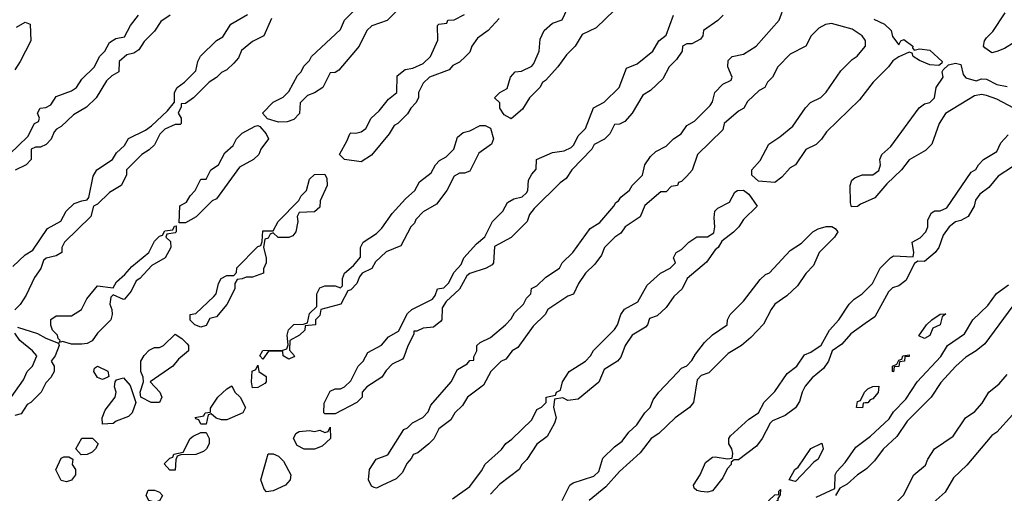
# Model space of a CAD drawing. Header units: inches. Extents: x 2701323 to 2964515, y 494916 to 722124.
# Tile 551 of 656: x 2866729 to 2870538, y 681598 to 683432. Entities that reach past the tile are written whole.
import ezdxf

# ---------------------------------------------------------------- set-up
doc = ezdxf.new("R2010")
doc.units = ezdxf.units.IN
doc.header["$MEASUREMENT"] = 0
doc.layers.add('C8668', color=7, linetype='Continuous')
doc.layers.add('C8678', color=7, linetype='Continuous')

msp = doc.modelspace()

# ---------------------------------------------------------------- linework, layer by layer
at = {"layer": 'C8668', "color": 2, "elevation": 2}
for points in [[(2868192, 683470), (2868150.7, 683429.3), (2868091.3, 683408.7), (2868072, 683390), (2868042, 683330), (2867963.6, 683236.4), (2867950, 683228), (2867930, 683226), (2867902, 683170), (2867870, 683148.7), (2867842, 683138), (2867814, 683110), (2867811.6, 683068.4), (2867790, 683046), (2867763.6, 683036.4), (2867730, 683035.3), (2867688, 683048), (2867668, 683070), (2867710, 683112), (2867748.4, 683131.6), (2867770, 683154), (2867804, 683216), (2867818, 683230), (2867828.4, 683251.6), (2867850, 683274), (2867858, 683290), (2867970, 683394), (2867986, 683430), (2868050, 683494)], [(2869030.7, 683469.3), (2868959.8, 683400.2), (2868905.4, 683374.6), (2868878, 683330), (2868844.5, 683295.5), (2868811.3, 683250), (2868763.6, 683196.4), (2868751.6, 683188.4), (2868742, 683170), (2868702, 683130), (2868674.4, 683085.6), (2868630, 683048.7), (2868626, 683050), (2868603.1, 683063.1), (2868586, 683090), (2868586, 683110), (2868566, 683130), (2868586, 683150), (2868614.6, 683165.4), (2868628, 683210), (2868646, 683230), (2868670, 683232), (2868710, 683252), (2868718, 683262), (2868739, 683310), (2868743.1, 683356.9), (2868758, 683390), (2868790, 683418), (2868828.4, 683431.6), (2868860.2, 683499.8)], [(2870000, 683353), (2869988.7, 683370), (2869950, 683395.3), (2869870, 683417.2), (2869846.8, 683413.2), (2869821.4, 683398.6), (2869791.2, 683368.9), (2869771, 683329), (2869710, 683298), (2869662, 683250), (2869642, 683210), (2869622, 683190), (2869612, 683170), (2869590, 683158), (2869544.7, 683115.3), (2869531.2, 683088.9), (2869510, 683078), (2869454, 683030), (2869450, 683006), (2869352, 682910), (2869330.9, 682849.1), (2869310, 682826), (2869290, 682806), (2869278, 682802), (2869274, 682790), (2869250, 682786), (2869230, 682766), (2869210, 682766), (2869147.7, 682712.3), (2869130, 682668), (2869072, 682630), (2869054.4, 682605.6), (2869032, 682590), (2868991.3, 682550), (2868979.8, 682520.2), (2868954.4, 682485.6), (2868918, 682450), (2868891.3, 682410), (2868871.2, 682368.9), (2868850, 682362), (2868772, 682310), (2868762, 682290), (2868715.3, 682244.7), (2868656.9, 682163.1), (2868634, 682150), (2868610, 682118), (2868590, 682108), (2868552, 682070), (2868523.6, 682016.4), (2868462, 681970), (2868442, 681938), (2868412, 681910), (2868396.9, 681883.1), (2868350, 681848), (2868330.9, 681809.1), (2868312, 681790), (2868270, 681755.3), (2868251.6, 681748.4), (2868245.4, 681734.6), (2868226.4, 681713.6), (2868210, 681678), (2868185.4, 681654.6), (2868130, 681628), (2868110, 681618), (2868100.4, 681620.4), (2868090, 681626), (2868078, 681650), (2868082, 681690), (2868108.7, 681730), (2868153.2, 681746.8), (2868215.3, 681844.7), (2868230, 681852), (2868249.1, 681870.9), (2868288.4, 681891.6), (2868310, 681914), (2868320.2, 681939.8), (2868398, 682030), (2868423.1, 682076.9), (2868460.4, 682099.6), (2868470, 682112), (2868486, 682114), (2868486, 682126), (2868498, 682150), (2868498, 682170), (2868510, 682182), (2868550, 682202), (2868608, 682250), (2868630, 682274), (2868643.1, 682296.9), (2868678, 682330), (2868690, 682354), (2868706, 682370), (2868708.8, 682391.1), (2868730, 682402), (2868764.7, 682435.3), (2868818, 682470), (2868828, 682490), (2868869.1, 682530.9), (2868936.4, 682623.6), (2868972.9, 682647.1), (2869028, 682710), (2869035.3, 682724.7), (2869046, 682730), (2869055.3, 682744.7), (2869088.4, 682771.6), (2869098, 682790), (2869138, 682830), (2869148, 682870), (2869170, 682902), (2869190, 682922), (2869230, 682942), (2869258, 682970), (2869288, 682990), (2869310, 683022), (2869340.4, 683039.6), (2869400.4, 683099.6), (2869410, 683114), (2869418, 683150), (2869450, 683182), (2869482, 683198), (2869486, 683210), (2869468.8, 683248.9), (2869470, 683274), (2869486, 683290), (2869530, 683298), (2869578, 683330), (2869668, 683430), (2869689, 683490)], [(2866689.1, 682910.9), (2866760.4, 682979.6), (2866786, 683030), (2866802, 683038), (2866806, 683050), (2866798, 683070), (2866808, 683090), (2866830, 683092), (2866850, 683102), (2866870, 683134), (2866930, 683156), (2866948.7, 683170), (2866970, 683202), (2867018, 683250), (2867038, 683290), (2867058, 683310), (2867076.4, 683343.6), (2867100.4, 683359.6), (2867134.6, 683365.4), (2867158, 683410), (2867188.7, 683450)], [(2866703.1, 682476.9), (2866750, 682522), (2866780.4, 682539.6), (2866836.4, 682623.6), (2866888.4, 682651.6), (2866909.1, 682690.9), (2866940.2, 682719.8), (2866968.8, 682731.1), (2866990, 682734), (2866996.4, 682743.6), (2867013.6, 682826.4), (2867028, 682850), (2867088, 682890), (2867103.1, 682916.9), (2867134.6, 682945.4), (2867150, 682972), (2867216, 683004), (2867239.3, 683020.7), (2867300.4, 683079.6), (2867327.3, 683112.7), (2867328, 683150), (2867338, 683170), (2867366, 683190), (2867410, 683234), (2867418, 683270), (2867428.7, 683291.3), (2867490, 683352), (2867514.6, 683365.4), (2867545.6, 683414.4), (2867610, 683452)], [(2867702.8, 683437.2), (2867674, 683370), (2867630, 683348), (2867587.1, 683312.9), (2867575.3, 683284.7), (2867556.9, 683263.1), (2867530, 683238), (2867510, 683228), (2867490, 683208), (2867462, 683190), (2867402, 683130), (2867370, 683108), (2867354, 683106), (2867354, 683094), (2867342, 683070), (2867354, 683050), (2867354, 683030), (2867350, 683026), (2867330, 683026), (2867290, 683008), (2867271.2, 682988.9), (2867250, 682948), (2867230, 682928), (2867202, 682910), (2867142, 682850), (2867142, 682830), (2867122, 682790), (2867076.9, 682763.1), (2867030, 682718), (2867014, 682710), (2867004.7, 682670), (2866902, 682570), (2866892, 682550), (2866892, 682530), (2866870, 682518), (2866831.2, 682508.9), (2866821, 682499), (2866810.9, 682469.1), (2866786.4, 682433.6), (2866754.4, 682365.6), (2866730.9, 682329.1), (2866710, 682308)], [(2866716.4, 683403.6), (2866750, 683422), (2866770, 683414), (2866772, 683350), (2866731.3, 683270), (2866710, 683238)], [(2867310.8, 683449.2), (2867275.3, 683424.7), (2867250, 683388), (2867210, 683348), (2867190, 683315.3), (2867170, 683302), (2867143.6, 683296.4), (2867114, 683270), (2867112, 683230), (2867085.4, 683214.6), (2867065.4, 683194.6), (2867024.7, 683130), (2866987.3, 683092.7), (2866936.9, 683063.1), (2866890, 683018), (2866871.6, 683008.4), (2866862, 682998), (2866850.9, 682969.1), (2866831.2, 682948.9), (2866810, 682938), (2866790, 682938), (2866774, 682930), (2866774, 682890), (2866754, 682870), (2866711.3, 682848.7)], [(2869451.3, 683450), (2869430, 683428.7), (2869374, 683390), (2869372, 683370), (2869363.6, 683356.4), (2869330, 683338), (2869310, 683338), (2869294, 683330), (2869292, 683310), (2869270, 683278), (2869242, 683250), (2869216.9, 683203.1), (2869170, 683158), (2869139.8, 683140.2), (2869098, 683070), (2869070, 683038), (2869050, 683028), (2869030, 683026), (2869012, 682990), (2868991.2, 682968.9), (2868951.6, 682948.4), (2868942, 682930), (2868864.7, 682850), (2868843.6, 682816.4), (2868819.6, 682800.4), (2868719.6, 682700.4), (2868702, 682678), (2868692, 682650), (2868630, 682588), (2868566, 682554), (2868562, 682490), (2868556.9, 682483.1), (2868534, 682470), (2868471.2, 682448.9), (2868459.6, 682440.4), (2868431, 682389), (2868379.6, 682340.4), (2868363.6, 682316.4), (2868362, 682270), (2868356.9, 682263.1), (2868330, 682242), (2868290, 682238), (2868266, 682226), (2868254, 682226), (2868254, 682214), (2868231.2, 682168.9), (2868215.3, 682124.7), (2868210, 682118), (2868170, 682098), (2868146.4, 682073.6), (2868130, 682048), (2868072, 682010), (2868054, 681990), (2868054, 681970), (2868034, 681950), (2867950, 681906), (2867910, 681906), (2867906, 681910), (2867907.3, 681947.3), (2867930, 681994), (2867950, 682002), (2867970, 682002), (2867986, 682010), (2868010, 682034), (2868038, 682090), (2868058, 682110), (2868076.4, 682143.6), (2868128.8, 682171.1), (2868156.4, 682203.6), (2868194, 682226), (2868230, 682294), (2868246, 682310), (2868326, 682350), (2868336.4, 682363.6), (2868346, 682390), (2868370, 682394), (2868388.4, 682411.6), (2868410, 682454), (2868436.4, 682483.6), (2868448, 682510), (2868496.4, 682563.6), (2868528.4, 682591.6), (2868558, 682650), (2868598, 682690), (2868616.4, 682723.6), (2868641.2, 682738.8), (2868673.6, 682746.4), (2868690, 682762), (2868695.3, 682770), (2868698, 682810), (2868710, 682834), (2868727.3, 682852.7), (2868728.8, 682891.1), (2868790, 682918), (2868835.5, 682924.5), (2868862.7, 682937.3), (2868872.7, 682947.3), (2868890, 682982), (2868918, 683010), (2868949.1, 683090.9), (2868990, 683112), (2869048, 683170), (2869076.4, 683243.6), (2869118.6, 683261.4), (2869178, 683310), (2869202, 683350), (2869230, 683372), (2869258, 683450)], [(2868583.5, 683436.5), (2868542, 683390), (2868499.8, 683360.2), (2868478, 683330), (2868470, 683306), (2868454, 683290), (2868430, 683268), (2868405.4, 683254.6), (2868390, 683238), (2868314, 683210), (2868290, 683186), (2868272, 683150), (2868272, 683130), (2868262, 683110), (2868242, 683090), (2868230, 683068), (2868192, 683030), (2868178, 683022), (2868158, 682990), (2868090, 682908), (2868050, 682882), (2867986, 682890), (2867966, 682910), (2867996.4, 682963.6), (2868006, 682990), (2868010, 682994), (2868030, 682992), (2868050, 682998), (2868068, 683010), (2868088.8, 683051.1), (2868120.4, 683079.6), (2868156.4, 683123.6), (2868188, 683150), (2868190, 683214), (2868220.4, 683239.6), (2868250, 683244.7), (2868290, 683262), (2868318, 683290), (2868347.3, 683352.7), (2868346, 683410), (2868350, 683414), (2868382, 683418), (2868386, 683430), (2868410, 683432), (2868450, 683452)], [(2870000, 683150), (2869978, 683122), (2869850, 682998), (2869830.7, 682969.3), (2869810.7, 682949.3), (2869770.9, 682929.1), (2869730.7, 682869.3), (2869710, 682858), (2869678, 682822), (2869650, 682802), (2869587.2, 682807.2), (2869562, 682830), (2869562, 682850), (2869593.6, 682886.4), (2869628, 682950), (2869670, 682978), (2869720.2, 683019.8), (2869768.8, 683091.1), (2869788.8, 683111.1), (2869828.8, 683131.1), (2869849.1, 683150.9), (2869905.6, 683234.4), (2869950, 683278), (2869969.1, 683290.9), (2870000, 683327.6)], [(2870000, 682725.7), (2869982, 682718), (2869970, 682708), (2869947.3, 682707.3), (2869943.1, 682723.1), (2869942, 682790), (2869948, 682810), (2869960.2, 682819.8), (2869989.1, 682830.9), (2870000, 682830.9)], [(2868403.1, 681576.9), (2868470, 681624.7), (2868515.5, 681684.5), (2868529.4, 681710.6), (2868592.9, 681767.1), (2868609.3, 681790.7), (2868632.9, 681807.1), (2868710, 681882), (2868730, 681922), (2868748.4, 681931.6), (2868766, 681950), (2868766, 681970), (2868802, 681978), (2868806, 681990), (2868822, 681998), (2868828.7, 682030), (2868855.3, 682070), (2868918, 682110), (2868938, 682130), (2868949.3, 682150.7), (2869030, 682232), (2869042, 682250), (2869055.3, 682290), (2869069.3, 682310.7), (2869120.4, 682339.6), (2869156.4, 682403.6), (2869208.8, 682451.1), (2869246, 682470), (2869266, 682490), (2869258, 682510), (2869268.8, 682531.1), (2869290, 682542), (2869318, 682570), (2869349.1, 682590.9), (2869390, 682591.3), (2869414, 682606), (2869419, 682630), (2869415.3, 682664.7), (2869418, 682690), (2869430, 682702), (2869474.6, 682725.4), (2869496.4, 682763.6), (2869506, 682770), (2869530, 682772), (2869550, 682756), (2869582, 682710), (2869530, 682658), (2869511.3, 682630), (2869490.7, 682609.3), (2869445.4, 682574.6), (2869432, 682550), (2869419.6, 682540.4), (2869386.4, 682493.6), (2869312, 682430), (2869292, 682390), (2869259.8, 682360.2), (2869230, 682318), (2869195.3, 682284.7), (2869165.4, 682274.6), (2869158, 682250), (2869150, 682242), (2869098, 682210), (2869071.3, 682170), (2869055.3, 682124.7), (2869042, 682110), (2868990, 682078), (2868970, 682028), (2868890, 681962), (2868850, 681958), (2868830, 681968), (2868798, 681962), (2868794, 681930), (2868804.7, 681890), (2868798, 681870), (2868770, 681818), (2868730, 681788), (2868691.2, 681728.9), (2868672, 681710), (2868662, 681690), (2868587.1, 681632.9), (2868550, 681595.3)], [(2868828, 681570), (2868858, 681630), (2868870, 681638), (2868950, 681664.7), (2868970, 681682), (2868985.6, 681734.4), (2869030, 681778), (2869060.2, 681799.8), (2869085.6, 681834.4), (2869116.5, 681863.5), (2869148, 681910), (2869168, 681930), (2869180.2, 681959.8), (2869202, 681990), (2869273.6, 682066.4), (2869290, 682082), (2869310, 682092), (2869330, 682112), (2869343.2, 682136.8), (2869378, 682182), (2869410, 682212), (2869466, 682250), (2869468, 682270), (2869478, 682290), (2869530, 682342), (2869593.6, 682426.4), (2869614.6, 682445.4), (2869630, 682452), (2869710, 682538), (2869754, 682566), (2869798, 682610), (2869818, 682622), (2869849.3, 682630.7), (2869871, 682631), (2869883.6, 682623.6), (2869894, 682610), (2869882, 682590), (2869822, 682530), (2869799.8, 682480.2), (2869770.7, 682449.3), (2869738, 682402), (2869696.8, 682363.2), (2869651, 682330), (2869636, 682310), (2869607.1, 682252.9), (2869558, 682202), (2869522, 682170), (2869470, 682139), (2869395.3, 682064.7), (2869366, 682054), (2869350, 682038), (2869336, 681950), (2869321, 681930), (2869264.7, 681890), (2869202, 681830), (2869172, 681810), (2869130, 681755.3), (2869050, 681682), (2868996.9, 681623.1), (2868932, 681570)], [(2870000, 682255), (2869944.5, 682215.5), (2869910, 682175.3), (2869872, 682150), (2869858, 682110), (2869838.8, 682081.2), (2869795.3, 682044.7), (2869767.5, 682012.5), (2869756, 681990), (2869746.4, 681953.6), (2869730.7, 681929.3), (2869690, 681899), (2869641, 681879), (2869632, 681870), (2869601, 681810), (2869579.1, 681780.9), (2869510, 681728), (2869492.7, 681727.3), (2869482, 681718), (2869482, 681710), (2869466.8, 681693.2), (2869450, 681658), (2869410, 681608), (2869390, 681602), (2869364.7, 681604.7), (2869348.4, 681608.4), (2869338, 681618), (2869335.3, 681630), (2869362, 681670), (2869382.7, 681717.3), (2869410, 681738), (2869420.2, 681739.8), (2869468, 681732), (2869486, 681734), (2869488, 681752), (2869484, 681770), (2869473.2, 681790), (2869473.2, 681810), (2869479.3, 681820.7), (2869550, 681884.7), (2869588, 681910), (2869609.1, 681950.9), (2869650, 681992), (2869698, 682062), (2869735.3, 682090), (2869765.6, 682134.4), (2869790, 682144.7), (2869830, 682172), (2869862, 682230), (2869898, 682270), (2869938, 682330), (2869958, 682350), (2869988, 682370), (2870000, 682382)], [(2866721, 682241), (2866797.3, 682217.3), (2866830, 682198.8), (2866879.6, 682179.6), (2866882, 682170), (2866866, 682130), (2866851.3, 682110), (2866862, 682090), (2866862, 682070), (2866850, 682046), (2866830, 682026), (2866812, 681990), (2866772, 681950), (2866758, 681942), (2866734.4, 681905.6), (2866710, 681899)], [(2866682, 681950), (2866743.1, 682036.9), (2866758, 682070), (2866778, 682090), (2866795.3, 682130), (2866779, 682150), (2866729.6, 682189.6), (2866710, 682218)], [(2870000, 681947.9), (2869992.7, 681947.3), (2869990, 681929), (2869966, 681930), (2869970, 681954), (2869982, 681958), (2869998, 681990), (2870000, 681992)], [(2869810, 681582.8), (2869883.1, 681616.9), (2869884.2, 681670), (2869890, 681682.8), (2869922.6, 681717.4), (2869963.9, 681776.1), (2870000, 681803.6)], [(2870000, 681689.6), (2869971, 681670), (2869930, 681633.2), (2869902, 681618), (2869884.7, 681590)]]:
    msp.add_lwpolyline(points, dxfattribs=at)
for points in [[(2867346, 682646), (2867348.8, 682711.1), (2867374.6, 682725.4), (2867388, 682750), (2867408, 682770), (2867430, 682814), (2867450, 682814), (2867468.8, 682851.1), (2867498, 682870), (2867523.1, 682916.9), (2867554.6, 682945.4), (2867568, 682970), (2867590, 682992), (2867640.4, 683019.6), (2867650, 683022), (2867658, 683018), (2867682, 682990), (2867691.3, 682970), (2867662, 682930), (2867654, 682910), (2867634, 682890), (2867579.6, 682860.4), (2867490, 682738), (2867474, 682730), (2867411.2, 682668.9), (2867370, 682646)], [(2867770, 682118), (2867748.7, 682130), (2867747.3, 682147.3), (2867730, 682148.7), (2867692, 682148), (2867670, 682118), (2867658, 682130), (2867670, 682151.3), (2867747.3, 682152.7), (2867762, 682158), (2867767.3, 682172.7), (2867764, 682210), (2867769.3, 682230.7), (2867790, 682251.3), (2867827.3, 682252.7), (2867842, 682258), (2867850, 682294), (2867878, 682322), (2867878, 682370), (2867890, 682394), (2867910, 682402), (2867950, 682402), (2867970, 682394), (2867978, 682402), (2867978, 682430), (2867986, 682450), (2868020.4, 682479.6), (2868047.3, 682512.7), (2868048, 682550), (2868058, 682570), (2868110, 682604.7), (2868130, 682624.7), (2868170, 682682), (2868221.2, 682738.8), (2868258, 682770), (2868276.4, 682803.6), (2868320.4, 682839.6), (2868338, 682870), (2868353.6, 682886.4), (2868378.6, 682901.4), (2868408.7, 682930), (2868423.1, 682976.9), (2868444.7, 682995.3), (2868470, 683002), (2868510, 683022), (2868530, 683022), (2868550, 683012), (2868562, 682970), (2868554, 682950), (2868505.4, 682914.6), (2868470, 682846), (2868450, 682838), (2868430, 682838), (2868410, 682826), (2868382, 682770), (2868342, 682718), (2868290, 682688), (2868262, 682658), (2868256, 682644), (2868242, 682630), (2868203.6, 682556.4), (2868147.5, 682532.5), (2868105.4, 682494.6), (2868091.2, 682468.9), (2868054, 682450), (2868043.6, 682436.4), (2868034, 682410), (2868010, 682386), (2867998, 682382), (2867972, 682330), (2867894, 682310), (2867890, 682286), (2867874, 682270), (2867874, 682250), (2867834, 682246), (2867832, 682230), (2867812, 682210), (2867774, 682190), (2867772.7, 682152.7), (2867792, 682130), (2867790, 682126)], [(2867728.7, 682588.7), (2867710, 682606), (2867698, 682602), (2867690, 682586), (2867678, 682582), (2867672, 682550), (2867682, 682510), (2867682, 682490), (2867672.7, 682467.3), (2867672, 682450), (2867630, 682435.3), (2867604.7, 682435.3), (2867590, 682428), (2867570, 682426), (2867562, 682410), (2867562, 682390), (2867530.9, 682329.1), (2867490, 682282), (2867464.7, 682275.3), (2867450, 682248), (2867430, 682242), (2867406, 682250), (2867388.4, 682268.4), (2867389.1, 682290.9), (2867410, 682294), (2867480.2, 682359.8), (2867488.7, 682370), (2867498, 682410), (2867508, 682430), (2867530, 682442), (2867558, 682442), (2867567.3, 682452.7), (2867568.8, 682471.1), (2867650, 682554), (2867662, 682558), (2867667.3, 682572.7), (2867670, 682614), (2867710, 682614), (2867728.8, 682651.1), (2867808.4, 682731.6), (2867818, 682750), (2867838, 682770), (2867850, 682814), (2867870, 682832), (2867910, 682834), (2867916.9, 682816.9), (2867918, 682790), (2867892, 682730), (2867890, 682706), (2867870, 682688), (2867810, 682686), (2867802, 682670), (2867804.7, 682650), (2867798, 682610), (2867785.4, 682594.6), (2867770, 682589)], [(2867130, 682348), (2867090, 682366), (2867082, 682358), (2867078, 682330), (2867086, 682310), (2867086.8, 682290), (2867081, 682270), (2867030, 682218), (2867010, 682188), (2866990, 682178), (2866970, 682175.3), (2866930, 682175.3), (2866894, 682186), (2866882, 682182), (2866886, 682190), (2866878, 682198), (2866875.3, 682210), (2866855.3, 682230), (2866849.1, 682249.1), (2866849.3, 682270.7), (2866870, 682284.7), (2866930, 682284.7), (2866968, 682310), (2866989.1, 682350.9), (2867030, 682402), (2867090, 682394), (2867103.1, 682416.9), (2867135.3, 682444.7), (2867163.1, 682476.9), (2867228, 682530), (2867250, 682574), (2867270, 682594), (2867282, 682598), (2867290, 682614), (2867322, 682618), (2867327.3, 682632.7), (2867334, 682634), (2867334, 682610), (2867330, 682606), (2867298, 682602), (2867294, 682590), (2867312.7, 682572.7), (2867314, 682550), (2867292, 682510), (2867239.6, 682480.4), (2867194, 682430), (2867179.6, 682420.4), (2867159.8, 682380.2), (2867134, 682350)], [(2867270, 681949.2), (2867238, 681950), (2867198, 681970), (2867195.3, 681990), (2867208, 682030), (2867207.3, 682047.3), (2867198, 682070), (2867198, 682110), (2867210, 682132), (2867230, 682152), (2867250, 682162), (2867270, 682162), (2867286, 682170), (2867330, 682214), (2867356.9, 682196.9), (2867376.9, 682176.9), (2867382, 682170), (2867382, 682150), (2867342.8, 682117.2), (2867322, 682090), (2867234, 682030), (2867271, 681990), (2867278.8, 681970)], [(2867050, 682039), (2867030, 682046), (2867015.3, 682070), (2867018, 682082), (2867030, 682090.8), (2867070.5, 682070.5), (2867074, 682050), (2867070, 682048)], [(2867630, 682006), (2867626, 682030), (2867628.4, 682071.6), (2867642, 682078), (2867650, 682094), (2867654, 682070), (2867682, 682050), (2867682, 682030), (2867676.9, 682023.1), (2867650, 682008)], [(2867050, 681866), (2867048, 681890), (2867060.2, 681919.8), (2867098, 681970), (2867102, 681990), (2867095.3, 682010), (2867098, 682030), (2867103.1, 682036.9), (2867130, 682044.7), (2867156, 682016), (2867178, 681950), (2867164.7, 681910), (2867150, 681895.3), (2867102.8, 681877.2), (2867090, 681868)], [(2867510, 681882), (2867488.7, 681888.7), (2867470, 681906), (2867458, 681902), (2867450, 681866), (2867430, 681866), (2867422, 681882), (2867410, 681886), (2867408, 681892), (2867442, 681898), (2867446, 681910), (2867467.3, 681912.7), (2867467.3, 681927.3), (2867495.3, 681970), (2867530, 682002), (2867550, 682014), (2867562, 681990), (2867582, 681970), (2867602, 681930), (2867592, 681910), (2867530, 681882)], [(2867870, 681768.7), (2867829.1, 681769.1), (2867803.1, 681783.1), (2867788.7, 681810), (2867798, 681830), (2867810, 681838), (2867850, 681841), (2867870, 681838), (2867890, 681842), (2867910, 681834), (2867922, 681838), (2867930, 681854), (2867932, 681810), (2867899.8, 681780.2)], [(2867310, 681688), (2867288.4, 681711.6), (2867310, 681734), (2867322, 681738), (2867326, 681750), (2867362, 681758), (2867388, 681810), (2867400.2, 681819.8), (2867430, 681834), (2867450, 681834), (2867462, 681810), (2867462, 681790), (2867452, 681770), (2867439.8, 681760.2), (2867410, 681748.7), (2867352.7, 681747.3), (2867338, 681742), (2867332.7, 681727.3), (2867330, 681688)], [(2866967.3, 681747.3), (2866946, 681770), (2866970, 681811.3), (2867011, 681811), (2867032, 681790), (2867022, 681770), (2867010, 681758), (2866990, 681748)], [(2869730, 681644), (2869706, 681650), (2869728, 681690), (2869740.4, 681699.6), (2869790, 681772), (2869832, 681792), (2869838, 681770), (2869818.8, 681730), (2869802, 681718)], [(2866910, 681642), (2866890, 681648), (2866868.4, 681688.4), (2866890, 681734), (2866900.4, 681739.6), (2866919.6, 681739.6), (2866934, 681730), (2866932, 681710), (2866944.7, 681690), (2866944.7, 681670), (2866930, 681648.7)], [(2867684, 681604), (2867674.6, 681614.6), (2867662, 681650), (2867690, 681751.3), (2867710, 681751.3), (2867730, 681742), (2867750, 681722), (2867778, 681670), (2867776, 681650), (2867758, 681630), (2867710, 681608)], [(2867250, 681564), (2867228, 681570), (2867218, 681590), (2867226, 681610), (2867250, 681610.8), (2867270, 681602), (2867282, 681590), (2867270, 681568.7)], [(2869626, 681546), (2869628, 681570), (2869650, 681592), (2869666, 681594), (2869666, 681606), (2869672.7, 681612.7), (2869671.6, 681591.6), (2869662, 681578), (2869662, 681570), (2869630, 681546)]]:
    msp.add_lwpolyline(points, close=True, dxfattribs=at)
at = {"layer": 'C8678', "color": 2, "elevation": 2}
for points in [[(2870730, 683486), (2870670, 683428), (2870650, 683426), (2870643.6, 683416.4), (2870610, 683398), (2870576.9, 683343.1), (2870539.6, 683320.4), (2870510, 683308.7), (2870490, 683304), (2870463.1, 683323.1), (2870458, 683330), (2870462, 683350), (2870470, 683362), (2870493.6, 683386.4), (2870542, 683458)], [(2870033.7, 683433.7), (2870074.4, 683414.4), (2870101, 683390), (2870106.4, 683366.4), (2870130, 683334), (2870138, 683350), (2870150, 683354.8), (2870184.7, 683330), (2870183.6, 683323.6), (2870190, 683314), (2870210, 683318.8), (2870250, 683314), (2870298, 683270), (2870296.9, 683263.1), (2870285.4, 683254.6), (2870250, 683257.2), (2870210, 683274), (2870186, 683290), (2870182, 683302), (2870170, 683306), (2870130, 683288.7), (2870107.1, 683272.9), (2870090.7, 683249.3), (2870031.3, 683190), (2870000, 683150)], [(2870000, 683327.6), (2870002, 683330), (2870002, 683350), (2870000, 683353)], [(2870000, 682830.9), (2870030, 682830.8), (2870052.5, 682847.5), (2870059.3, 682870), (2870057.2, 682890), (2870064, 682910), (2870099.1, 682940.9), (2870209.3, 683090.7), (2870230, 683106), (2870250, 683111.3), (2870268.7, 683130), (2870275.3, 683170), (2870302, 683210), (2870298, 683230), (2870302, 683238), (2870322.7, 683257.3), (2870350, 683264), (2870370, 683258.8), (2870379.8, 683219.8), (2870390, 683206.8), (2870430, 683194.8), (2870450, 683202.8), (2870470, 683202), (2870510, 683180.7), (2870550, 683173.4)], [(2870575.3, 683090), (2870510, 683124), (2870470, 683138), (2870450, 683142), (2870423.5, 683136.5), (2870310.9, 683069.1), (2870286, 683030), (2870258, 682950), (2870234, 682926), (2870170.9, 682889.1), (2870141, 682850), (2870083.5, 682796.5), (2870038, 682742), (2870000, 682725.7)], [(2870000, 682382), (2870028, 682410), (2870058, 682470), (2870098, 682510), (2870110, 682518), (2870186, 682514), (2870188, 682530), (2870182, 682570), (2870212.5, 682587.5), (2870235.3, 682610), (2870242, 682630), (2870243.1, 682656.9), (2870256.4, 682683.6), (2870270, 682692), (2870290, 682692), (2870316.5, 682703.5), (2870410, 682842), (2870428.4, 682851.6), (2870438, 682870), (2870458, 682890), (2870510, 682922), (2870524.7, 682955.3), (2870553.6, 682986.4)], [(2870570, 682862), (2870514.4, 682825.6), (2870478, 682782), (2870443.5, 682756.5), (2870426.4, 682733.6), (2870422, 682710), (2870398, 682670), (2870370, 682654), (2870350, 682649.2), (2870324.7, 682630), (2870302, 682598), (2870284.7, 682550), (2870271.3, 682530), (2870230, 682495.3), (2870203.6, 682496.4), (2870191.6, 682488.4), (2870158, 682422), (2870130, 682402), (2870106.4, 682393.6), (2870090, 682378), (2870038, 682282), (2870000, 682255)], [(2870000, 681803.6), (2870020.7, 681819.3), (2870093.4, 681886.6), (2870110, 681913.4), (2870158, 681962), (2870201.6, 682030), (2870292.5, 682127.5), (2870318.7, 682170), (2870384.7, 682215.2), (2870416.9, 682270), (2870474.7, 682325.2), (2870508.6, 682371.4), (2870555.1, 682404.9)], [(2870590, 682349), (2870463.4, 682176.6), (2870430, 682149.2), (2870390, 682125.2), (2870350.8, 682090), (2870293.2, 682026.8), (2870256, 681970), (2870162.5, 681877.5), (2870122.5, 681817.5), (2870070, 681769.2), (2870036.4, 681723.6), (2870006.2, 681693.8), (2870000, 681689.6)], [(2870000, 681442.8), (2870028.7, 681470), (2870053.6, 681506.4), (2870090, 681531.3), (2870149, 681591), (2870189, 681670), (2870233.2, 681706.8), (2870242, 681730), (2870268.7, 681770), (2870340.2, 681819.8), (2870388.7, 681890), (2870424.7, 681915.3), (2870452.5, 681947.5), (2870479, 681990), (2870518, 682022), (2870550, 682058)], [(2870000, 681992), (2870010, 682002), (2870030, 682012), (2870052.7, 682012.7), (2870050, 681989), (2870030, 681964), (2870019.6, 681960.4), (2870010, 681948.7), (2870000, 681947.9)], [(2870570, 681902), (2870510, 681835.3), (2870490, 681822), (2870393.2, 681706.8), (2870342, 681658), (2870310, 681602), (2870239.8, 681540.2), (2870210, 681504), (2870175.9, 681484.1), (2870122, 681438), (2870018, 681270), (2870000, 681254.4)]]:
    msp.add_lwpolyline(points, dxfattribs=at)
for points in [[(2870230, 682198), (2870208, 682208), (2870238, 682250), (2870258, 682270), (2870290, 682292), (2870312.7, 682292.7), (2870298, 682282), (2870290.7, 682250), (2870262, 682238), (2870250, 682209)], [(2870110, 682068), (2870106, 682070), (2870106, 682090), (2870122, 682098), (2870130, 682114), (2870142, 682118), (2870146, 682130), (2870170, 682134), (2870170, 682128), (2870154, 682126), (2870152, 682110), (2870132.7, 682107.3), (2870130, 682088.7), (2870112.7, 682087.3)]]:
    msp.add_lwpolyline(points, close=True, dxfattribs=at)

doc.saveas('drawing.dxf')
